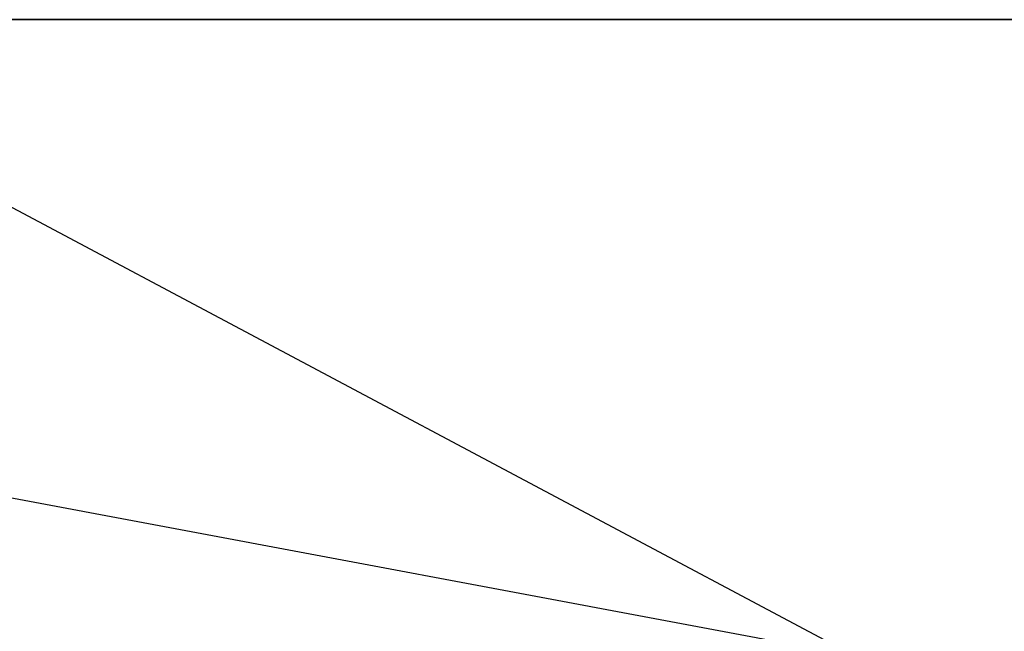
# Model space of a CAD drawing. Extents: x -172 to 172, y -29 to 28.
# Tile 703 of 914: x 57.54 to 59.84, y 14.42 to 15.84. Entities that reach past the tile are written whole.
import ezdxf

# ---------------------------------------------------------------- set-up
doc = ezdxf.new("R2010")
doc.units = 0
doc.header["$LTSCALE"] = 25.4
doc.layers.get('0').update_dxf_attribs({"linetype": 'CONTINUOUS'})

msp = doc.modelspace()

# ---------------------------------------------------------------- linework, layer by layer
at = {"color": 0}
for p, q in [((51.5668, 15.8448, -1407.6057), (59.8086, 14.2997, -1405.0499)), ((51.5668, 15.8448, -1407.6057), (59.8086, 14.2997, -1405.0499)), ((51.5668, 15.8448, -1407.6057), (60.6212, 15.8448, -1404.4858)), ((51.5668, 15.8448, -1407.6057), (60.6212, 15.8448, -1404.4858)), ((65.6516, 15.8448, -1083.9963), (56.6996, 15.8448, -1080.594)), ((59.6018, 14.2997, -1081.374), (56.6996, 15.8448, -1080.594)), ((65.6516, 15.8448, -1083.9963), (56.6996, 15.8448, -1080.594)), ((59.6018, 14.2997, -1081.374), (56.6996, 15.8448, -1080.594))]:
    msp.add_line(p, q, dxfattribs=at)

doc.saveas('drawing.dxf')
